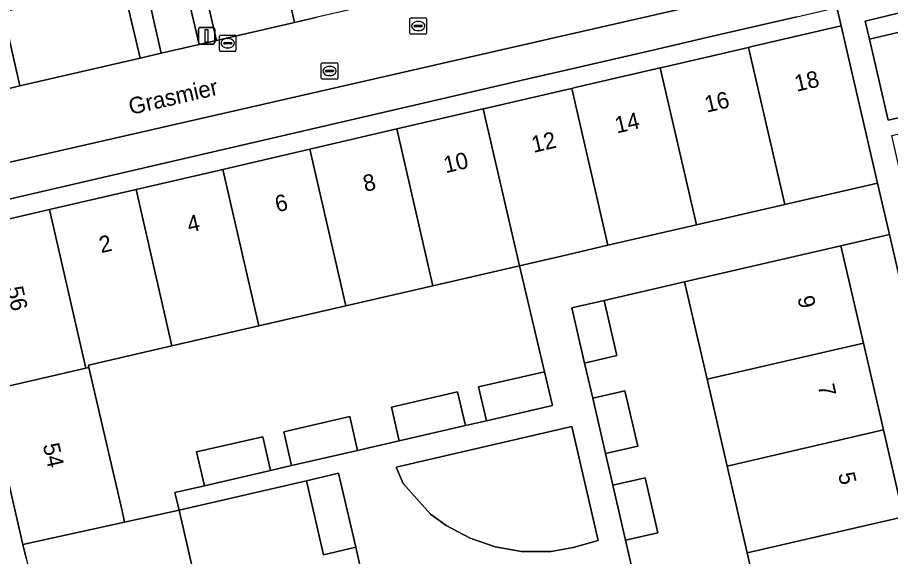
# Model space of a CAD drawing. Extents: x 156412 to 157779, y 382335 to 383768.
# Drawn here: x 156966.7 to 157019.6, y 383186.2 to 383218.9 of the extents above; entities that cross this region are included whole.
import ezdxf

# ---------------------------------------------------------------- set-up
doc = ezdxf.new("R2010")
doc.units = 0
for name, color, linetype in [('IMGEO_Erf', 7, 'Continuous'), ('IMGEO_Kolk', 7, 'Continuous'), ('IMGEO_Lichtmast', 7, 'Continuous'), ('IMGEO_Openbare_ruimte_label', 7, 'Continuous'), ('IMGEO_Pand', 7, 'Continuous'), ('IMGEO_Pand_nummerreeks', 7, 'Continuous'), ('IMGEO_Parkeervlak_open', 7, 'Continuous'), ('IMGEO_Rijbaan_lokaal_gesloten', 7, 'Continuous'), ('IMGEO_Rioolput', 7, 'Continuous'), ('IMGEO_Voetpad_open', 7, 'Continuous')]:
    doc.layers.add(name, color=color, linetype=linetype)

msp = doc.modelspace()

# ---------------------------------------------------------------- linework, layer by layer
at = {"layer": 'IMGEO_Erf'}
for points in [[(156962.711, 383205.841), (156968.67, 383207.225), (156973.913, 383208.442), (156979.17, 383209.663), (156984.437, 383210.886), (156989.693, 383212.107), (156994.924, 383213.321), (156995.128, 383213.369), (157000, 383214.5), (157000.28, 383214.565), (157000.484, 383214.612), (157005.627, 383215.806), (157005.832, 383215.854), (157010.984, 383217.05), (157011.177, 383217.095), (157016.574, 383218.348), (157016.319, 383219.46)], [(157013.891, 383218.898), (157010.743, 383218.169), (157008.531, 383217.658), (157005.375, 383216.927), (157003.176, 383216.418), (157000.031, 383215.69), (156997.813, 383215.177), (156994.673, 383214.45), (156961.258, 383206.716)], [(156967.264, 383186.119), (156967.073, 383186.949), (156966.119, 383191.086)], [(156987.456, 383185.704), (156987.207, 383186.785), (156985.258, 383186.335), (156984.223, 383190.817), (156976.517, 383189.034), (156977.799, 383183.481)]]:
    msp.add_lwpolyline(points, dxfattribs=at)
for points in [[(157019.502, 383205.715), (157016.573, 383205.038), (157017.929, 383199.151), (157019.142, 383193.889), (157020.354, 383188.627), (157021.567, 383183.365), (157022.726, 383178.333), (157025.67, 383179.012)], [(156998.636, 383197.417), (156997.12, 383203.831), (156991.869, 383202.618), (156986.609, 383201.404), (156981.339, 383200.187), (156976.078, 383198.972), (156971.032, 383197.807), (156971.064, 383197.669), (156973.066, 383189.001), (156973.181, 383188.501), (156973.226, 383188.307), (156976.517, 383189.034), (156976.271, 383190.097), (156978.054, 383190.509), (156977.582, 383192.556), (156981.577, 383193.478), (156982.049, 383191.432), (156983.325, 383191.727), (156982.853, 383193.773), (156986.848, 383194.695), (156987.32, 383192.649), (156989.844, 383193.232), (156989.371, 383195.278), (156993.376, 383196.203), (156993.849, 383194.157), (156995.114, 383194.449), (156994.642, 383196.495)], [(157010.894, 383186.441), (157009.681, 383191.704), (157008.469, 383196.966), (157007.112, 383202.854), (157002.24, 383201.731), (157003.01, 383198.389), (157001.061, 383197.94), (157001.55, 383195.815), (157003.499, 383196.264), (157004.272, 383192.912), (157002.323, 383192.463), (157002.765, 383190.544), (157004.714, 383190.993), (157005.482, 383187.66), (157003.533, 383187.211), (157004.417, 383183.371), (157006.366, 383183.82), (157007.136, 383180.478), (157005.187, 383180.029), (157005.679, 383177.895), (157007.628, 383178.344), (157008.396, 383175.011), (157013.264, 383176.153), (157012.106, 383181.18)], [(157000.289, 383194.098), (156989.65, 383191.641), (156990.085, 383190.639), (156991.726, 383188.785), (156992.687, 383188.105), (156994.124, 383187.348), (156995.655, 383186.816), (156997.235, 383186.531), (156999.04, 383186.538), (157000.363, 383186.776), (157001.883, 383187.195)]]:
    msp.add_lwpolyline(points, close=True, dxfattribs=at)
at = {"layer": 'IMGEO_Kolk'}
for p, q in [((156978.961, 383216.87), (156978.961, 383217.722)), ((156979.036, 383217.796), (156979.888, 383217.796)), ((156979.962, 383217.722), (156979.962, 383216.87)), ((156979.22, 383217.29), (156979.22, 383217.302)), ((156979.658, 383217.253), (156979.26, 383217.253)), ((156979.263, 383217.339), (156979.661, 383217.339)), ((156979.449, 383217.576), (156979.474, 383217.576)), ((156979.704, 383217.302), (156979.704, 383217.29)), ((156979.888, 383216.796), (156979.036, 383216.796)), ((156979.472, 383217.016), (156979.447, 383217.016))]:
    msp.add_line(p, q, dxfattribs=at)
for points in [[(156978.961, 383216.87), (156978.961, 383217.722)], [(156979.036, 383217.796), (156979.888, 383217.796)], [(156979.962, 383217.722), (156979.962, 383216.87)], [(156979.888, 383216.796), (156979.036, 383216.796)]]:
    msp.add_lwpolyline(points, dxfattribs=at)
for centre, radius, start, end in [((156979.038, 383217.72), 0.0765, 91.552, 178.448), ((156979.038, 383217.72), 0.0765, 91.552, 178.448), ((156979.886, 383217.72), 0.0765, 1.552, 88.448), ((156979.886, 383217.72), 0.0765, 1.552, 88.448), ((156979.26, 383217.299), 0.0403, 85.8775, 175.7526), ((156979.257, 383217.289), 0.0366, 178.938, 274.7102), ((156979.661, 383217.296), 0.043, 264.8664, 352.4533), ((156979.665, 383217.301), 0.0386, 1.7309, 96.639), ((156979.038, 383216.872), 0.0765, 181.552, 268.448), ((156979.038, 383216.872), 0.0765, 181.552, 268.448), ((156979.886, 383216.872), 0.0765, 271.552, 358.448), ((156979.886, 383216.872), 0.0765, 271.552, 358.448)]:
    msp.add_arc(centre, radius, start, end, dxfattribs=at)
for centre, major_axis, ratio, start_param, end_param in [((156979.448, 383217.296), (-0.387, 0.002), 0.722429, 4.712389, 7.853982), ((156979.473, 383217.296), (-0.39, 0.002), 0.717154, 1.570796, 4.712389)]:
    msp.add_ellipse(centre, major_axis=major_axis, ratio=ratio, start_param=start_param, end_param=end_param, dxfattribs=at)
at = {"layer": 'IMGEO_Lichtmast'}
for p, q in [((156977.784, 383218.247), (156978.574, 383218.247)), ((156978.574, 383218.247), (156977.784, 383218.247)), ((156977.684, 383217.347), (156977.684, 383218.147)), ((156977.684, 383218.147), (156977.684, 383217.347)), ((156978.674, 383218.147), (156978.674, 383217.347)), ((156978.674, 383217.347), (156978.674, 383218.147)), ((156978.574, 383217.247), (156977.784, 383217.247)), ((156977.784, 383217.247), (156978.574, 383217.247))]:
    msp.add_line(p, q, dxfattribs=at)
msp.add_lwpolyline([(156978.104, 383218.122), (156978.254, 383218.122), (156978.254, 383217.372), (156978.104, 383217.372), (156978.104, 383218.122)], dxfattribs=at)
for centre, start, end in [((156977.784, 383218.147), 90, 180), ((156977.784, 383218.147), 90, 180), ((156978.574, 383218.147), 0, 90), ((156978.574, 383218.147), 360, 90), ((156977.784, 383217.347), 180, 270), ((156977.784, 383217.347), 180, 270), ((156978.574, 383217.347), 270, 0), ((156978.574, 383217.347), 270, 0)]:
    msp.add_arc(centre, 0.1, start, end, dxfattribs=at)
at = {"layer": 'IMGEO_Pand'}
for points in [[(157010.984, 383217.05), (157013.181, 383207.54), (157018.782, 383208.833), (157016.574, 383218.348), (157011.177, 383217.095)], [(157010.984, 383217.05), (157005.832, 383215.854), (157005.627, 383215.806), (157007.822, 383206.302), (157013.181, 383207.54)], [(157000.28, 383214.565), (157002.462, 383205.065), (157007.822, 383206.302), (157005.627, 383215.806), (157000.484, 383214.612)], [(156997.12, 383203.831), (157000, 383204.496), (157002.462, 383205.065), (157000.28, 383214.565), (157000, 383214.5), (156995.128, 383213.369), (156994.924, 383213.321)], [(156997.12, 383203.831), (156994.924, 383213.321), (156989.693, 383212.107), (156991.869, 383202.618)], [(156984.437, 383210.886), (156986.609, 383201.404), (156991.869, 383202.618), (156989.693, 383212.107)], [(156981.339, 383200.187), (156986.609, 383201.404), (156984.437, 383210.886), (156979.17, 383209.663)], [(156981.339, 383200.187), (156979.17, 383209.663), (156973.913, 383208.442), (156976.078, 383198.972)], [(156970.881, 383197.627), (156971.064, 383197.669), (156971.032, 383197.807), (156976.078, 383198.972), (156973.913, 383208.442), (156968.67, 383207.225)], [(156964.928, 383196.255), (156970.881, 383197.627), (156968.67, 383207.225), (156962.711, 383205.841), (156963.044, 383204.429), (156961.848, 383204.173), (156962.412, 383201.729), (156962.657, 383201.786), (156963.603, 383202.004), (156963.954, 383200.48)], [(157008.469, 383196.966), (157017.929, 383199.151), (157016.573, 383205.038), (157007.112, 383202.854)], [(157001.061, 383197.94), (157003.01, 383198.389), (157002.24, 383201.731), (157000.291, 383201.282)], [(157008.469, 383196.966), (157009.681, 383191.704), (157019.142, 383193.889), (157017.929, 383199.151)], [(156971.064, 383197.669), (156970.881, 383197.627), (156964.928, 383196.255), (156965.216, 383195.006), (156964.037, 383194.755), (156964.597, 383192.31), (156964.841, 383192.366), (156965.775, 383192.58), (156966.119, 383191.086), (156967.073, 383186.949), (156973.226, 383188.307), (156973.181, 383188.501), (156973.066, 383189.001)], [(156995.114, 383194.449), (156999.109, 383195.371), (156998.636, 383197.417), (156994.642, 383196.495)], [(156989.844, 383193.232), (156993.849, 383194.157), (156993.376, 383196.203), (156989.371, 383195.278)], [(157002.323, 383192.463), (157004.272, 383192.912), (157003.499, 383196.264), (157001.55, 383195.815)], [(156983.325, 383191.727), (156987.32, 383192.649), (156986.848, 383194.695), (156982.853, 383193.773)], [(156978.054, 383190.509), (156982.049, 383191.432), (156981.577, 383193.478), (156977.582, 383192.556)], [(157010.894, 383186.441), (157020.354, 383188.627), (157019.142, 383193.889), (157009.681, 383191.704)], [(156985.258, 383186.335), (156987.207, 383186.785), (156986.172, 383191.267), (156984.223, 383190.817)], [(157003.533, 383187.211), (157005.482, 383187.66), (157004.714, 383190.993), (157002.765, 383190.544)], [(156973.226, 383188.307), (156967.073, 383186.949), (156967.264, 383186.119), (156968.084, 383182.56), (156968.345, 383181.424), (156968.372, 383181.308), (156976.166, 383183.105), (156977.799, 383183.481), (156976.517, 383189.034)], [(157021.567, 383183.365), (157020.354, 383188.627), (157010.894, 383186.441), (157012.106, 383181.18)]]:
    msp.add_lwpolyline(points, close=True, dxfattribs=at)
at = {"layer": 'IMGEO_Parkeervlak_open'}
for points in [[(156982.498, 383223.013), (156977.751, 383221.918), (156978.787, 383217.469), (156983.498, 383218.56)], [(156976.692, 383221.674), (156974.428, 383221.152), (156975.443, 383216.694), (156977.739, 383217.226)], [(156973.121, 383220.85), (156965.872, 383219.179), (156966.886, 383214.712), (156974.16, 383216.397)]]:
    msp.add_lwpolyline(points, close=True, dxfattribs=at)
msp.add_lwpolyline([(157022.407, 383218.508), (157018.29, 383217.552), (157019.429, 383212.635), (157023.935, 383213.667), (157023.761, 383214.407), (157022.852, 383217.466)], dxfattribs=at)
at = {"layer": 'IMGEO_Rijbaan_lokaal_gesloten'}
for points in [[(157000, 383217.808), (157015.597, 383221.37), (157014.77, 383226.101), (157013.594, 383225.739), (157013.438, 383225.691), (157009.824, 383224.739), (157008.676, 383224.445), (157007.644, 383224.182), (157006.385, 383223.86), (157002.543, 383222.97), (157001.325, 383222.688), (157000, 383222.381), (156996.497, 383221.57), (156995.596, 383221.361), (156990.716, 383220.231), (156989.578, 383219.967), (156984.872, 383218.878), (156983.498, 383218.56), (156978.787, 383217.469), (156977.739, 383217.226), (156975.443, 383216.694), (156974.16, 383216.397), (156966.886, 383214.712), (156965.48, 383214.387)], [(156965.281, 383209.878), (157000, 383217.808)]]:
    msp.add_lwpolyline(points, dxfattribs=at)
at = {"layer": 'IMGEO_Rioolput'}
for p, q in [((156990.491, 383217.914), (156990.491, 383218.766)), ((156990.566, 383218.84), (156991.418, 383218.84)), ((156991.492, 383218.766), (156991.492, 383217.914)), ((156990.75, 383218.334), (156990.75, 383218.346)), ((156991.188, 383218.297), (156990.79, 383218.297)), ((156990.793, 383218.383), (156991.191, 383218.383)), ((156990.979, 383218.62), (156991.004, 383218.62)), ((156991.234, 383218.346), (156991.234, 383218.334)), ((156991.418, 383217.84), (156990.566, 383217.84)), ((156991.002, 383218.06), (156990.977, 383218.06)), ((156985.125, 383215.19), (156985.125, 383216.042)), ((156985.2, 383216.116), (156986.052, 383216.116)), ((156985.384, 383215.61), (156985.384, 383215.622)), ((156985.427, 383215.659), (156985.825, 383215.659)), ((156985.613, 383215.896), (156985.638, 383215.896)), ((156985.868, 383215.622), (156985.868, 383215.61)), ((156986.126, 383216.042), (156986.126, 383215.19)), ((156986.052, 383215.116), (156985.2, 383215.116)), ((156985.822, 383215.573), (156985.424, 383215.573)), ((156985.636, 383215.336), (156985.611, 383215.336))]:
    msp.add_line(p, q, dxfattribs=at)
for points in [[(156990.491, 383217.914), (156990.491, 383218.766)], [(156990.566, 383218.84), (156991.418, 383218.84)], [(156991.492, 383218.766), (156991.492, 383217.914)], [(156991.418, 383217.84), (156990.566, 383217.84)], [(156985.125, 383215.19), (156985.125, 383216.042)], [(156985.2, 383216.116), (156986.052, 383216.116)], [(156986.126, 383216.042), (156986.126, 383215.19)], [(156986.052, 383215.116), (156985.2, 383215.116)]]:
    msp.add_lwpolyline(points, dxfattribs=at)
for centre, radius, start, end in [((156990.568, 383218.764), 0.0765, 91.552, 178.448), ((156990.568, 383218.764), 0.0765, 91.552, 178.448), ((156991.416, 383218.764), 0.0765, 1.552, 88.448), ((156991.416, 383218.764), 0.0765, 1.552, 88.448), ((156990.79, 383218.343), 0.0403, 85.8775, 175.7526), ((156990.787, 383218.333), 0.0366, 178.938, 274.7102), ((156991.191, 383218.34), 0.043, 264.8664, 352.4533), ((156991.195, 383218.345), 0.0386, 1.7309, 96.639), ((156990.568, 383217.916), 0.0765, 181.552, 268.448), ((156990.568, 383217.916), 0.0765, 181.552, 268.448), ((156991.416, 383217.916), 0.0765, 271.552, 358.448), ((156991.416, 383217.916), 0.0765, 271.552, 358.448), ((156985.202, 383216.04), 0.0765, 91.552, 178.448), ((156985.202, 383216.04), 0.0765, 91.552, 178.448), ((156985.424, 383215.619), 0.0403, 85.8775, 175.7526), ((156985.421, 383215.609), 0.0366, 178.938, 274.7102), ((156985.825, 383215.616), 0.043, 264.8664, 352.4533), ((156985.829, 383215.621), 0.0386, 1.7309, 96.639), ((156986.05, 383216.04), 0.0765, 1.552, 88.448), ((156986.05, 383216.04), 0.0765, 1.552, 88.448), ((156985.202, 383215.192), 0.0765, 181.552, 268.448), ((156985.202, 383215.192), 0.0765, 181.552, 268.448), ((156986.05, 383215.192), 0.0765, 271.552, 358.448), ((156986.05, 383215.192), 0.0765, 271.552, 358.448)]:
    msp.add_arc(centre, radius, start, end, dxfattribs=at)
for centre, major_axis, ratio, start_param, end_param in [((156990.978, 383218.34), (-0.387, 0.002), 0.722429, 4.712389, 7.853982), ((156991.003, 383218.34), (-0.39, 0.002), 0.717154, 1.570796, 4.712389), ((156985.612, 383215.616), (-0.387, 0.002), 0.722429, 4.712389, 7.853982), ((156985.637, 383215.616), (-0.39, 0.002), 0.717154, 1.570796, 4.712389)]:
    msp.add_ellipse(centre, major_axis=major_axis, ratio=ratio, start_param=start_param, end_param=end_param, dxfattribs=at)
at = {"layer": 'IMGEO_Voetpad_open'}
for points in [[(156982.498, 383223.013), (156983.498, 383218.56), (156984.872, 383218.878)], [(156976.692, 383221.674), (156977.739, 383217.226), (156978.787, 383217.469), (156977.751, 383221.918)], [(157008.531, 383217.658), (157010.743, 383218.169), (157013.891, 383218.898), (157016.319, 383219.46), (157015.597, 383221.37), (157000, 383217.808), (156965.281, 383209.878)], [(156973.121, 383220.85), (156974.16, 383216.397), (156975.443, 383216.694), (156974.428, 383221.152)], [(157015.597, 383221.37), (157016.319, 383219.46), (157016.574, 383218.348), (157018.782, 383208.833), (157019.502, 383205.715), (157025.67, 383179.012)], [(157021.712, 383219.402), (157022.023, 383219.598), (157018.04, 383218.634), (157018.29, 383217.552), (157022.407, 383218.508)], [(157029.679, 383188.816), (157029.433, 383189.888), (157024.937, 383188.866), (157024.39, 383191.234), (157028.883, 383192.287), (157028.648, 383193.311), (157024.156, 383192.248), (157022.996, 383197.271), (157027.51, 383198.266), (157027.143, 383199.867), (157022.638, 383198.822), (157020.99, 383205.959), (157025.515, 383206.96), (157024.745, 383210.216), (157020.241, 383209.125), (157019.64, 383211.721), (157024.156, 383212.726), (157023.935, 383213.667), (157019.429, 383212.635), (157018.29, 383217.552), (157018.04, 383218.634), (157022.023, 383219.598)], [(156965.48, 383214.387), (156966.886, 383214.712), (156965.872, 383219.179)], [(156960.871, 383208.384), (156961.258, 383206.716), (156994.673, 383214.45), (156997.813, 383215.177), (157000.031, 383215.69), (157003.176, 383216.418), (157005.375, 383216.927), (157008.531, 383217.658)], [(157004.417, 383183.371), (157003.533, 383187.211), (157002.765, 383190.544), (157002.323, 383192.463), (157001.55, 383195.815), (157001.061, 383197.94), (157000.291, 383201.282), (157002.24, 383201.731), (157007.112, 383202.854), (157016.573, 383205.038), (157019.502, 383205.715), (157018.782, 383208.833), (157013.181, 383207.54), (157007.822, 383206.302), (157002.462, 383205.065), (157000, 383204.496), (156997.12, 383203.831), (156998.636, 383197.417), (156999.109, 383195.371), (156995.114, 383194.449), (156993.849, 383194.157), (156989.844, 383193.232), (156987.32, 383192.649), (156983.325, 383191.727), (156982.049, 383191.432), (156978.054, 383190.509), (156976.271, 383190.097), (156976.517, 383189.034), (156984.223, 383190.817), (156986.172, 383191.267), (156987.207, 383186.785), (156987.456, 383185.704)]]:
    msp.add_lwpolyline(points, dxfattribs=at)
msp.add_lwpolyline([(156989.65, 383191.641), (157000.289, 383194.098), (157001.883, 383187.195), (157000.363, 383186.776), (156999.04, 383186.538), (156997.235, 383186.531), (156995.655, 383186.816), (156994.124, 383187.348), (156992.687, 383188.105), (156991.726, 383188.785), (156990.085, 383190.639)], close=True, dxfattribs=at)

# ---------------------------------------------------------------- texts
at = {"layer": 'IMGEO_Openbare_ruimte_label'}
msp.add_text('Grasmier', height=1, rotation=13.0075, dxfattribs=at).set_placement((156973.594, 383212.956))
at = {"layer": 'IMGEO_Pand_nummerreeks'}
for s, rotation, p in [('18', 13.0737, (157013.884, 383214.357)), ('16', 13.0737, (157008.446, 383213.094)), ('14', 13.0737, (157003.011, 383211.832)), ('12', 13.0724, (156997.967, 383210.66)), ('10', 13.0724, (156992.65, 383209.427)), ('8', 13.0724, (156987.777, 383208.295)), ('6', 13.0724, (156982.451, 383207.058)), ('4', 13.0724, (156977.128, 383205.822)), ('2', 13.0724, (156971.803, 383204.585)), ('56', 282.9995, (156966.076, 383202.468)), ('9', 282.9749, (157013.93, 383201.899)), ('7', 282.9749, (157015.161, 383196.558)), ('54', 283.0002, (156968.267, 383192.978)), ('5', 282.9749, (157016.392, 383191.217))]:
    msp.add_text(s, height=1, rotation=rotation, dxfattribs=at).set_placement(p)

doc.saveas('drawing.dxf')
